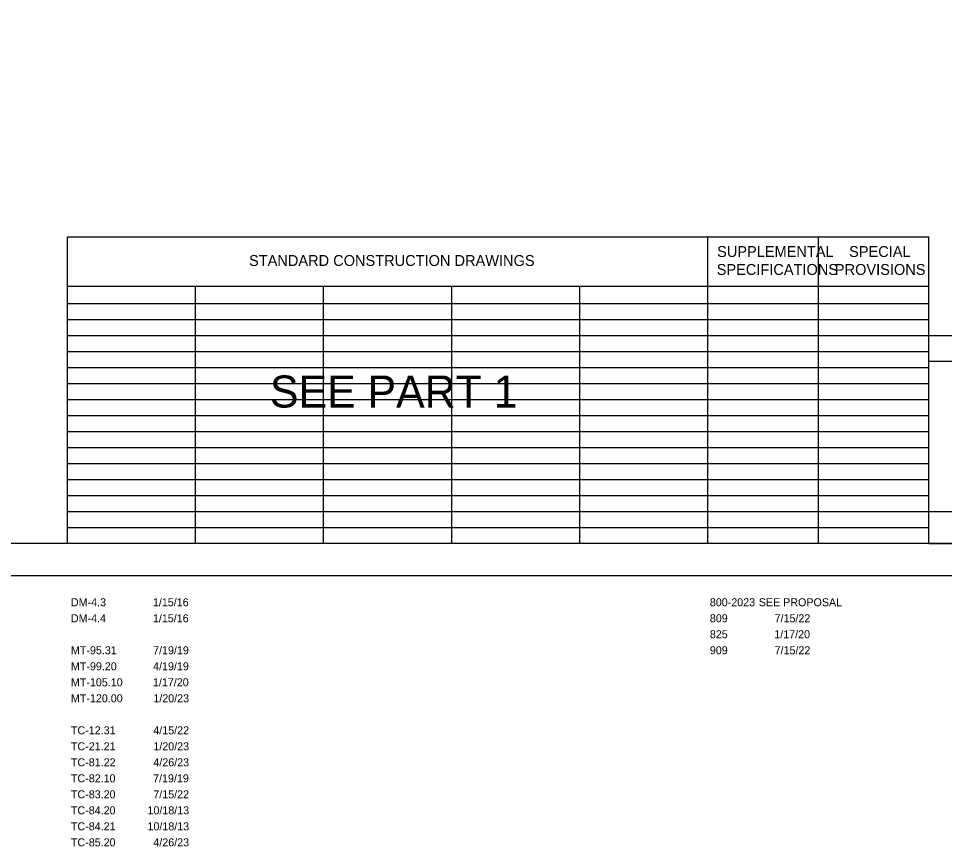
# Model space of a CAD drawing. Extents: x -6.4 to 34, y -4.2 to 22.
# Drawn here: x 9.39 to 23.84, y -4.23 to 8.7 of the extents above; entities that cross this region are included whole.
import ezdxf

# ---------------------------------------------------------------- set-up
doc = ezdxf.new("R2010")
doc.units = 0
for name, color, linetype in [('Default', 7, 'Continuous'), ('SH_Border', 7, 'Continuous'), ('SH_Cut_Line', 7, 'Continuous'), ('SH_Data', 7, 'Continuous'), ('SH_Text', 7, 'Continuous')]:
    doc.layers.add(name, color=color, linetype=linetype)

msp = doc.modelspace()

# ---------------------------------------------------------------- linework, layer by layer
at = {"layer": 'SH_Border'}
msp.add_lwpolyline([(1.5, 21.5), (33.5, 21.5), (33.5, 0.5), (1.5, 0.5)], close=True, dxfattribs=at)
at = {"layer": 'SH_Cut_Line'}
msp.add_lwpolyline([(0, 0), (34, 0), (34, 22), (0, 22)], close=True, dxfattribs=at)
at = {"layer": 'SH_Data'}
for p, q in [((10.15, 5.292), (23.6, 5.292)), ((10.15, 0.5), (10.15, 5.292)), ((20.15, 0.5), (20.15, 5.292)), ((21.875, 0.5), (21.875, 5.292)), ((23.6, 0.5), (23.6, 5.292)), ((10.15, 4.521), (23.6, 4.521)), ((12.15, 0.5), (12.15, 4.521)), ((14.15, 0.5), (14.15, 4.521)), ((16.15, 0.5), (16.15, 4.521)), ((18.15, 0.5), (18.15, 4.521)), ((10.15, 4.25), (23.6, 4.25)), ((10.15, 4), (23.6, 4)), ((10.15, 3.75), (23.6, 3.75)), ((23.6, 0.5), (23.6, 3.75)), ((23.6, 3.75), (26.4, 3.75)), ((10.15, 3.5), (23.6, 3.5)), ((23.6, 3.35), (26.4, 3.35)), ((10.15, 3.25), (23.6, 3.25)), ((10.15, 3), (23.6, 3)), ((10.15, 2.75), (23.6, 2.75)), ((10.15, 2.5), (23.6, 2.5)), ((10.15, 2.25), (23.6, 2.25)), ((10.15, 2), (23.6, 2)), ((10.15, 1.75), (23.6, 1.75)), ((10.15, 1.5), (23.6, 1.5)), ((10.15, 1.25), (23.6, 1.25)), ((10.15, 1), (23.6, 1)), ((10.15, 0.75), (23.6, 0.75)), ((23.6, 0.5), (26.4, 0.5))]:
    msp.add_line(p, q, dxfattribs=at)
msp.add_lwpolyline([(23.6, 0.5), (23.6, 1), (26.4, 1), (26.4, 0.5)], close=True, dxfattribs=at)

# ---------------------------------------------------------------- texts
at = {"layer": 'Default'}
for s, p in [('DM-4.3', (10.205, -0.479)), ('1/15/16', (11.485, -0.479)), ('DM-4.4', (10.205, -0.729)), ('1/15/16', (11.485, -0.729)), ('809', (20.18, -0.729)), ('7/15/22', (21.191, -0.729)), ('825', (20.18, -0.979)), ('1/17/20', (21.186, -0.979)), ('MT-95.31', (10.205, -1.229)), ('7/19/19', (11.488, -1.229)), ('909', (20.18, -1.229)), ('7/15/22', (21.191, -1.229)), ('MT-99.20', (10.205, -1.479)), ('4/19/19', (11.488, -1.479)), ('MT-105.10', (10.205, -1.729)), ('1/17/20', (11.486, -1.729)), ('MT-120.00', (10.205, -1.979)), ('1/20/23', (11.492, -1.979)), ('TC-12.31', (10.205, -2.479)), ('4/15/22', (11.491, -2.479)), ('1/20/23', (11.492, -2.729)), ('TC-21.21', (10.205, -2.729)), ('TC-81.22', (10.205, -2.979)), ('4/26/23', (11.492, -2.979)), ('TC-85.20', (10.205, -4.229)), ('4/26/23', (11.492, -4.229))]:
    msp.add_text(s, height=0.125, dxfattribs=at).set_placement(p)
at = {"layer": 'SH_Text'}
for s, height, p in [('SUPPLEMENTAL', 0.17, (20.293, 4.976)), ('SPECIAL', 0.17, (22.354, 4.976)), ('STANDARD CONSTRUCTION DRAWINGS', 0.17, (12.986, 4.836)), ('SPECIFICATIONS', 0.17, (20.287, 4.696)), ('PROVISIONS', 0.17, (22.132, 4.696)), ('SEE PART 1', 0.5, (13.312, 2.625)), ('800-2023', 0.125, (20.18, -0.479)), ('SEE PROPOSAL', 0.125, (20.944, -0.479)), ('TC-82.10', 0.125, (10.205, -3.229)), ('7/19/19', 0.125, (11.488, -3.229)), ('TC-83.20', 0.125, (10.205, -3.479)), ('7/15/22', 0.125, (11.491, -3.479)), ('TC-84.20', 0.125, (10.205, -3.729)), ('10/18/13', 0.125, (11.4, -3.729)), ('TC-84.21', 0.125, (10.205, -3.979)), ('10/18/13', 0.125, (11.4, -3.979))]:
    msp.add_text(s, height=height, dxfattribs=at).set_placement(p)

doc.saveas('drawing.dxf')
